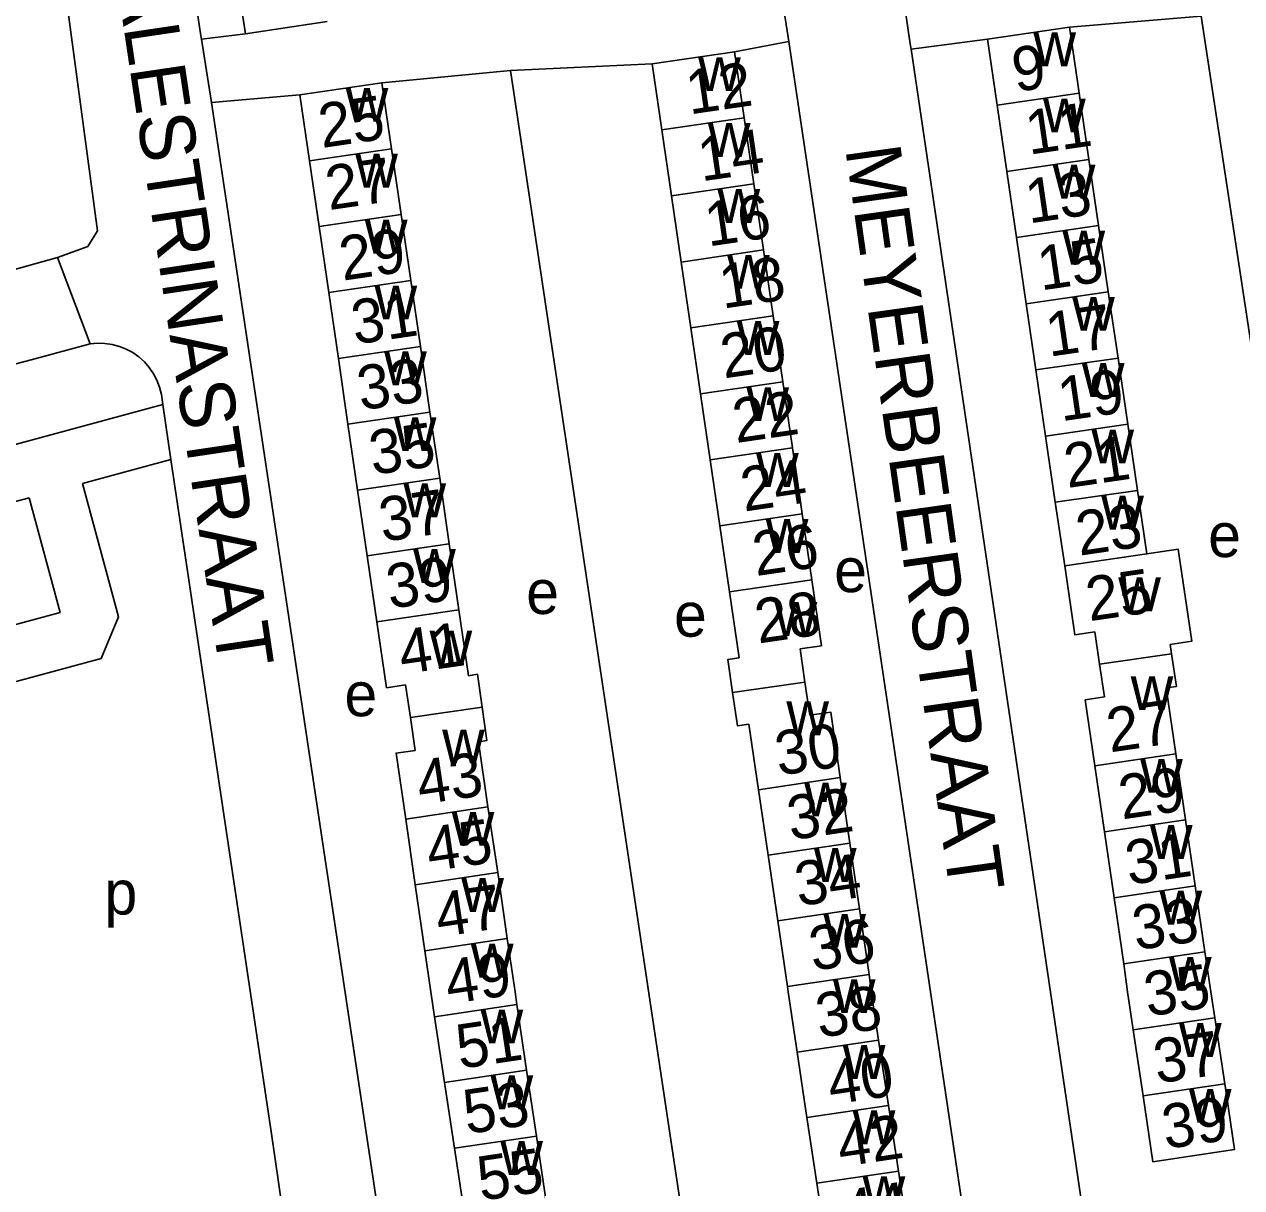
# Model space of a CAD drawing. Extents: x 159045 to 160918, y 380454 to 382516.
# Drawn here: x 159304.8 to 159415.3, y 380982.2 to 381087.8 of the extents above; entities that cross this region are included whole.
import ezdxf

# ---------------------------------------------------------------- set-up
doc = ezdxf.new("R2010")
doc.units = 0
for name, color, linetype in [('BLT_Basislijn', 7, 'Continuous'), ('BLT_Bebouwing', 7, 'Continuous'), ('BLT_Centroide', 7, 'Continuous'), ('BLT_Huisnummer', 7, 'Continuous'), ('BLT_Huisnummer_ tussenligend', 7, 'Continuous'), ('BLT_Onderverdeling_panden', 7, 'Continuous'), ('BLT_Straatnaam', 7, 'Continuous'), ('BLT_Vlakafsluiter', 7, 'Continuous')]:
    doc.layers.add(name, color=color, linetype=linetype)

msp = doc.modelspace()

# ---------------------------------------------------------------- linework, layer by layer
at = {"layer": 'BLT_Basislijn'}
for p, q in [((159373.12, 381092.98), (159374.17, 381086.22)), ((159411.57, 381088.52), (159399.65, 381087.53)), ((159411.57, 381088.52), (159427.34, 380984.74)), ((159324.88, 381086.92), (159320.89, 381086.43)), ((159320.89, 381086.43), (159321.81, 381080.67)), ((159374.17, 381086.22), (159369.24, 381085.27)), ((159374.17, 381086.22), (159390.18, 380978.95)), ((159385.27, 381085.52), (159392.2, 381086.44)), ((159385.27, 381085.52), (159401.24, 380977.5)), ((159348.91, 381083.58), (159337.25, 381082.47)), ((159361.78, 381084.18), (159348.91, 381083.58)), ((159348.91, 381083.58), (159365.51, 380973.01)), ((159321.81, 381080.67), (159329.81, 381081.38)), ((159305.44, 381057.35), (159310.78, 381058.78)), ((159300.61, 381056.05), (159305.44, 381057.35)), ((159274.11, 381041.58), (159317.37, 381053.27)), ((159317.37, 381053.27), (159318.11, 381048.29)), ((159310.08, 381046.12), (159318.11, 381048.29)), ((159318.11, 381048.29), (159327.23, 380987.1)), ((159289.03, 381040.43), (159305.25, 381044.81)), ((159327.23, 380987.1), (159328.25, 380980.23))]:
    msp.add_line(p, q, dxfattribs=at)
for points in [[(159319.55, 381122.88), (159315.9, 381122.79), (159316.12, 381118.58), (159320.84, 381086.74), (159320.89, 381086.43)], [(159307.84, 381066.61), (159310.57, 381067.63), (159311.46, 381069.05), (159307.49, 381098.58), (159304.75, 381117.28)], [(159384.48, 381090.8), (159385.19, 381086.02), (159385.27, 381085.52)], [(159321.81, 381080.67), (159338.83, 380967.29), (159338.94, 380966.61)], [(159298.81, 381064.12), (159307.84, 381066.61)], [(159310.78, 381058.78), (159311.45, 381058.84), (159312.12, 381058.83), (159312.79, 381058.73), (159313.44, 381058.56), (159314.07, 381058.31), (159314.66, 381057.99), (159315.21, 381057.6), (159315.71, 381057.15), (159316.15, 381056.64), (159316.54, 381056.08), (159316.85, 381055.49), (159317.09, 381054.86), (159317.25, 381054.2), (159317.37, 381053.27)], [(159310.08, 381046.12), (159313.35, 381034.02), (159311.8, 381030.24), (159296.68, 381026.16)], [(159305.25, 381044.81), (159308.06, 381034.41), (159295.72, 381031.08), (159294.72, 381031.49), (159290.52, 381035.35), (159289.03, 381040.43)]]:
    msp.add_lwpolyline(points, dxfattribs=at)
at = {"layer": 'BLT_Bebouwing'}
for p, q in [((159324.88, 381086.92), (159323.99, 381092.92)), ((159332.28, 381088.02), (159324.88, 381086.92)), ((159392.2, 381086.44), (159399.65, 381087.53)), ((159393.08, 381080.43), (159392.2, 381086.44)), ((159369.24, 381085.27), (159361.78, 381084.18)), ((159370.12, 381079.28), (159369.24, 381085.27)), ((159329.81, 381081.38), (159337.25, 381082.47)), ((159330.68, 381075.4), (159329.81, 381081.38)), ((159400.52, 381081.52), (159401.4, 381075.52)), ((159393.96, 381074.43), (159393.08, 381080.43)), ((159370.99, 381073.29), (159370.12, 381079.28)), ((159362.65, 381078.19), (159363.53, 381072.2)), ((159338.12, 381076.49), (159339, 381070.52)), ((159331.56, 381069.43), (159330.68, 381075.4)), ((159401.4, 381075.52), (159402.28, 381069.51)), ((159394.84, 381068.42), (159393.96, 381074.43)), ((159371.87, 381067.31), (159370.99, 381073.29)), ((159363.53, 381072.2), (159364.4, 381066.21)), ((159339, 381070.52), (159339.87, 381064.54)), ((159332.43, 381063.45), (159331.56, 381069.43)), ((159402.28, 381069.51), (159403.16, 381063.51)), ((159395.72, 381062.42), (159394.84, 381068.42)), ((159372.75, 381061.32), (159371.87, 381067.31)), ((159364.4, 381066.21), (159365.28, 381060.23)), ((159339.87, 381064.54), (159340.75, 381058.56)), ((159333.31, 381057.47), (159332.43, 381063.45)), ((159403.16, 381063.51), (159404.04, 381057.5)), ((159396.59, 381056.42), (159395.72, 381062.42)), ((159373.62, 381055.33), (159372.75, 381061.32)), ((159365.28, 381060.23), (159366.16, 381054.24)), ((159340.75, 381058.56), (159341.62, 381052.59)), ((159334.18, 381051.5), (159333.31, 381057.47)), ((159404.04, 381057.5), (159404.92, 381051.5)), ((159397.47, 381050.41), (159396.59, 381056.42)), ((159374.5, 381049.35), (159373.62, 381055.33)), ((159366.16, 381054.24), (159367.03, 381048.25)), ((159341.62, 381052.59), (159342.5, 381046.61)), ((159335.05, 381045.52), (159334.18, 381051.5)), ((159404.92, 381051.5), (159405.8, 381045.49)), ((159398.35, 381044.41), (159397.47, 381050.41)), ((159375.37, 381043.36), (159374.5, 381049.35)), ((159367.03, 381048.25), (159367.91, 381042.27)), ((159342.5, 381046.61), (159343.37, 381040.63)), ((159335.93, 381039.54), (159335.05, 381045.52)), ((159405.8, 381045.49), (159406.64, 381039.73)), ((159399.2, 381038.64), (159398.35, 381044.41)), ((159376.25, 381037.37), (159375.37, 381043.36)), ((159367.91, 381042.27), (159368.79, 381036.28)), ((159343.37, 381040.63), (159344.25, 381034.65)), ((159336.8, 381033.57), (159335.93, 381039.54)), ((159368.79, 381036.28), (159369.66, 381030.29)), ((159344.25, 381034.65), (159345.12, 381028.67)), ((159402.37, 381029.71), (159401.94, 381032.66)), ((159408.77, 381031.51), (159408.9, 381030.66)), ((159375.64, 381028.1), (159375.2, 381031.1)), ((159402.8, 381026.75), (159402.37, 381029.71)), ((159376.08, 381025.09), (159375.64, 381028.1)), ((159339.85, 381024.87), (159339.41, 381027.84)), ((159408.42, 381027.57), (159409.29, 381021.59)), ((159340.28, 381021.9), (159339.85, 381024.87)), ((159371.43, 381018.33), (159370.56, 381024.28)), ((159346.02, 381022.69), (159346.88, 381016.78)), ((159409.29, 381021.59), (159410.17, 381015.6)), ((159402.81, 381014.52), (159401.93, 381020.51)), ((159379.71, 381013.48), (159378.84, 381019.43)), ((159372.3, 381012.38), (159371.43, 381018.33)), ((159346.88, 381016.78), (159347.76, 381010.81)), ((159340.29, 381009.69), (159339.42, 381015.67)), ((159410.17, 381015.6), (159411.04, 381009.61)), ((159403.68, 381008.53), (159402.81, 381014.52)), ((159380.59, 381007.53), (159379.71, 381013.48)), ((159373.17, 381006.43), (159372.3, 381012.38)), ((159347.76, 381010.81), (159348.63, 381004.83)), ((159341.16, 381003.72), (159340.29, 381009.69)), ((159411.04, 381009.61), (159411.92, 381003.63)), ((159404.56, 381002.55), (159403.68, 381008.53)), ((159381.46, 381001.58), (159380.59, 381007.53)), ((159374.04, 381000.48), (159373.17, 381006.43)), ((159348.63, 381004.83), (159349.34, 381000.01)), ((159341.69, 381000), (159341.16, 381003.72)), ((159411.92, 381003.63), (159412.45, 381000)), ((159381.65, 381000), (159381.46, 381001.58)), ((159404.9, 381000), (159404.56, 381002.55)), ((159374.11, 381000), (159374.04, 381000.48)), ((159341.69, 381000), (159342.03, 380997.74)), ((159349.51, 380998.86), (159349.34, 381000.01)), ((159374.93, 380994.53), (159374.11, 381000)), ((159381.65, 381000), (159382.31, 380995.62)), ((159404.9, 381000), (159405.42, 380996.55)), ((159412.83, 380997.64), (159412.45, 381000)), ((159350.39, 380992.88), (159349.51, 380998.86)), ((159342.03, 380997.74), (159342.93, 380991.77)), ((159413.73, 380991.66), (159412.83, 380997.64)), ((159405.42, 380996.55), (159406.32, 380990.57)), ((159382.31, 380995.62), (159383.21, 380989.68)), ((159375.82, 380988.58), (159374.93, 380994.53)), ((159351.28, 380986.91), (159350.39, 380992.88)), ((159342.93, 380991.77), (159343.84, 380985.8)), ((159383.21, 380989.68), (159384.12, 380983.73)), ((159376.71, 380982.64), (159375.82, 380988.58)), ((159352.16, 380980.93), (159351.28, 380986.91)), ((159343.84, 380985.8), (159344.74, 380979.83)), ((159384.12, 380983.73), (159385.01, 380977.81))]:
    msp.add_line(p, q, dxfattribs=at)
for points in [[(159399.65, 381087.53), (159400.37, 381082.58), (159400.52, 381081.52)], [(159361.78, 381084.18), (159362.5, 381079.23), (159362.65, 381078.19)], [(159337.25, 381082.47), (159337.97, 381077.52), (159338.12, 381076.49)], [(159406.64, 381039.73), (159409.51, 381040.15), (159410.73, 381031.8), (159408.77, 381031.51)], [(159401.94, 381032.66), (159400.11, 381032.4), (159399.2, 381038.64)], [(159375.2, 381031.1), (159377.13, 381031.39), (159376.25, 381037.37)], [(159339.41, 381027.84), (159337.68, 381027.59), (159336.8, 381033.57)], [(159369.07, 381027.14), (159368.63, 381030.14), (159369.66, 381030.29)], [(159408.9, 381030.66), (159409.33, 381027.71), (159408.42, 381027.57)], [(159345.12, 381028.67), (159345.92, 381028.81), (159346.35, 381025.82)], [(159370.56, 381024.28), (159369.51, 381024.13), (159369.07, 381027.14)], [(159401.93, 381020.51), (159401.06, 381026.5), (159402.8, 381026.75)], [(159346.35, 381025.82), (159346.79, 381022.8), (159346.02, 381022.69)], [(159378.84, 381019.43), (159377.98, 381025.37), (159376.08, 381025.09)], [(159339.42, 381015.67), (159338.54, 381021.65), (159340.28, 381021.9)], [(159406.32, 380990.57), (159407.21, 380984.58), (159414.62, 380985.7), (159413.88, 380990.64), (159413.73, 380991.66)], [(159377.62, 380976.62), (159376.86, 380981.63), (159376.71, 380982.64)]]:
    msp.add_lwpolyline(points, dxfattribs=at)
at = {"layer": 'BLT_Onderverdeling_panden'}
for p, q in [((159400.52, 381081.52), (159393.08, 381080.43)), ((159362.65, 381078.19), (159370.12, 381079.28)), ((159338.12, 381076.49), (159330.68, 381075.4)), ((159401.4, 381075.52), (159393.96, 381074.43)), ((159363.53, 381072.2), (159370.99, 381073.29)), ((159339, 381070.52), (159331.56, 381069.43)), ((159402.28, 381069.51), (159394.84, 381068.42)), ((159364.4, 381066.21), (159371.87, 381067.31)), ((159339.87, 381064.54), (159332.43, 381063.45)), ((159403.16, 381063.51), (159395.72, 381062.42)), ((159365.28, 381060.23), (159372.75, 381061.32)), ((159340.75, 381058.56), (159333.31, 381057.47)), ((159404.04, 381057.5), (159396.59, 381056.42)), ((159366.16, 381054.24), (159373.62, 381055.33)), ((159341.62, 381052.59), (159334.18, 381051.5)), ((159404.92, 381051.5), (159397.47, 381050.41)), ((159367.03, 381048.25), (159374.5, 381049.35)), ((159342.5, 381046.61), (159335.05, 381045.52)), ((159405.8, 381045.49), (159398.35, 381044.41)), ((159367.91, 381042.27), (159375.37, 381043.36)), ((159343.37, 381040.63), (159335.93, 381039.54)), ((159406.64, 381039.73), (159399.2, 381038.64)), ((159368.79, 381036.28), (159376.25, 381037.37)), ((159344.25, 381034.65), (159336.8, 381033.57)), ((159402.37, 381029.71), (159408.9, 381030.66)), ((159369.07, 381027.14), (159375.64, 381028.1)), ((159339.85, 381024.87), (159346.35, 381025.82)), ((159409.29, 381021.59), (159401.93, 381020.51)), ((159371.43, 381018.33), (159378.84, 381019.43)), ((159339.42, 381015.67), (159346.88, 381016.78)), ((159410.17, 381015.6), (159402.81, 381014.52)), ((159372.3, 381012.38), (159379.71, 381013.48)), ((159340.29, 381009.69), (159347.76, 381010.81)), ((159411.04, 381009.61), (159403.68, 381008.53)), ((159373.17, 381006.43), (159380.59, 381007.53)), ((159341.16, 381003.72), (159348.63, 381004.83)), ((159411.92, 381003.63), (159404.56, 381002.55)), ((159374.04, 381000.48), (159381.46, 381001.58)), ((159342.03, 380997.74), (159349.51, 380998.86)), ((159412.83, 380997.64), (159405.42, 380996.55)), ((159374.93, 380994.53), (159382.31, 380995.62)), ((159342.93, 380991.77), (159350.39, 380992.88)), ((159413.73, 380991.66), (159406.32, 380990.57)), ((159375.82, 380988.58), (159383.21, 380989.68)), ((159343.84, 380985.8), (159351.28, 380986.91)), ((159376.71, 380982.64), (159384.12, 380983.73))]:
    msp.add_line(p, q, dxfattribs=at)
at = {"layer": 'BLT_Vlakafsluiter'}
msp.add_line((159310.78, 381058.78), (159307.84, 381066.61), dxfattribs=at)

# ---------------------------------------------------------------- texts
at = {"layer": 'BLT_Centroide'}
for s, p in [('w', (159396.36, 381083.97)), ('w', (159365.95, 381081.72)), ('w', (159333.97, 381078.94)), ('w', (159397.24, 381077.97)), ('w', (159366.83, 381075.75)), ('w', (159334.84, 381072.97)), ('w', (159398.12, 381071.97)), ('w', (159367.7, 381069.75)), ('w', (159335.71, 381066.97)), ('w', (159399, 381065.97)), ('w', (159368.58, 381063.78)), ('w', (159336.59, 381061)), ('w', (159399.88, 381059.97)), ('w', (159369.45, 381057.78)), ('w', (159337.46, 381055.03)), ('w', (159400.76, 381053.97)), ('w', (159370.33, 381051.78)), ('w', (159338.34, 381049.06)), ('w', (159401.63, 381047.94)), ('w', (159371.2, 381045.81)), ('w', (159339.21, 381043.06)), ('w', (159402.52, 381041.94)), ('w', (159372.08, 381039.81)), ('e', (159412.22, 381039.44)), ('w', (159340.09, 381037.09)), ('e', (159378.29, 381036.26)), ('e', (159350.35, 381034.28)), ('w', (159404.06, 381034.53)), ('e', (159363.76, 381032.22)), ('w', (159372.88, 381032.28)), ('w', (159341.58, 381029.69)), ('e', (159333.86, 381025)), ('w', (159405.19, 381025.56)), ('w', (159373.95, 381023.28)), ('w', (159342.72, 381020.72)), ('w', (159406.05, 381018.06)), ('w', (159375.57, 381015.91)), ('w', (159343.59, 381013.25)), ('w', (159406.93, 381012.06)), ('w', (159376.45, 381009.97)), ('p', (159312.09, 381007.01)), ('w', (159344.46, 381007.25)), ('w', (159407.8, 381006.09)), ('w', (159377.31, 381004)), ('w', (159345.33, 381001.28)), ('w', (159408.66, 381000.09)), ('w', (159378.17, 380998.06)), ('w', (159346.21, 380995.31)), ('w', (159409.57, 380994.09)), ('w', (159379.07, 380992.09)), ('w', (159347.11, 380989.34)), ('w', (159410.47, 380988.12)), ('w', (159379.97, 380986.16)), ('w', (159348, 380983.38)), ('w', (159380.87, 380980.19))]:
    msp.add_text(s, height=4, dxfattribs=at).set_placement(p)
at = {"layer": 'BLT_Huisnummer'}
for s, rotation, p in [('9', 8.3293, (159394.74, 381081.63)), ('12', 8.3224, (159365.16, 381079.59)), ('25', 8.324, (159331.81, 381076.55)), ('13', 8.3304, (159395.95, 381069.7)), ('16', 8.3224, (159366.86, 381067.61)), ('29', 8.3251, (159333.7, 381064.51)), ('17', 8.3229, (159397.79, 381057.61)), ('20', 8.3224, (159368.28, 381055.64)), ('33', 8.3251, (159335.33, 381052.74)), ('21', 8.3229, (159399.45, 381045.7)), ('24', 8.3224, (159370.11, 381043.56)), ('37', 8.324, (159337.31, 381040.81)), ('25', 8.3265, (159401.44, 381033.61)), ('28', 8.3224, (159371.4, 381031.59)), ('41', 8.248, (159339.09, 381028.8)), ('27', 8.3567, (159403.31, 381021.71)), ('30', 8.418, (159373.24, 381019.6)), ('43', 8.4807, (159340.73, 381016.97)), ('31', 8.3567, (159405.02, 381009.68)), ('34', 8.4188, (159375.04, 381007.75)), ('47', 8.4801, (159342.43, 381004.95)), ('35', 8.3617, (159406.72, 380997.75)), ('38', 8.4205, (159376.93, 380995.82)), ('51', 8.4811, (159344.31, 380993)), ('39', 8.5315, (159408.35, 380985.72)), ('55', 8.4803, (159346.22, 380981.03)), ('44', 8.6154, (159379.36, 380977.97))]:
    msp.add_text(s, height=4, rotation=rotation, dxfattribs=at).set_placement(p)
at = {"layer": 'BLT_Huisnummer_ tussenligend'}
for s, rotation, p in [('11', 8.3293, (159395.96, 381075.94)), ('14', 8.3224, (159366.24, 381073.52)), ('27', 8.324, (159332.45, 381070.91)), ('15', 8.3304, (159397.04, 381063.62)), ('18', 8.3224, (159368.17, 381061.97)), ('31', 8.3251, (159334.8, 381058.72)), ('19', 8.3229, (159398.89, 381051.75)), ('22', 8.3224, (159369.38, 381049.78)), ('35', 8.3251, (159336.42, 381046.88)), ('23', 8.3229, (159400.53, 381039.56)), ('26', 8.3224, (159371.19, 381037.71)), ('39', 8.324, (159337.97, 381034.74)), ('29', 8.3567, (159404.4, 381015.63)), ('32', 8.418, (159374.34, 381013.74)), ('45', 8.4807, (159341.6, 381010.9)), ('33', 8.3567, (159405.66, 381003.76)), ('36', 8.4188, (159376.34, 381001.89)), ('49', 8.4801, (159343.31, 380998.87)), ('37', 8.3617, (159407.58, 380991.67)), ('40', 8.4205, (159378, 380989.74)), ('53', 8.4811, (159344.95, 380987.08)), ('42', 8.4205, (159378.88, 380984.1))]:
    msp.add_text(s, height=4, rotation=rotation, dxfattribs=at).set_placement(p)
at = {"layer": 'BLT_Straatnaam'}
for s, height, rotation, p in [('PALESTRINASTRAAT', 4.9999, 278.4823, (159312.5, 381096.35)), ('MEYERBEERSTRAAT', 5, 278.0037, (159379.29, 381076.49))]:
    msp.add_text(s, height=height, rotation=rotation, dxfattribs=at).set_placement(p)

doc.saveas('drawing.dxf')
